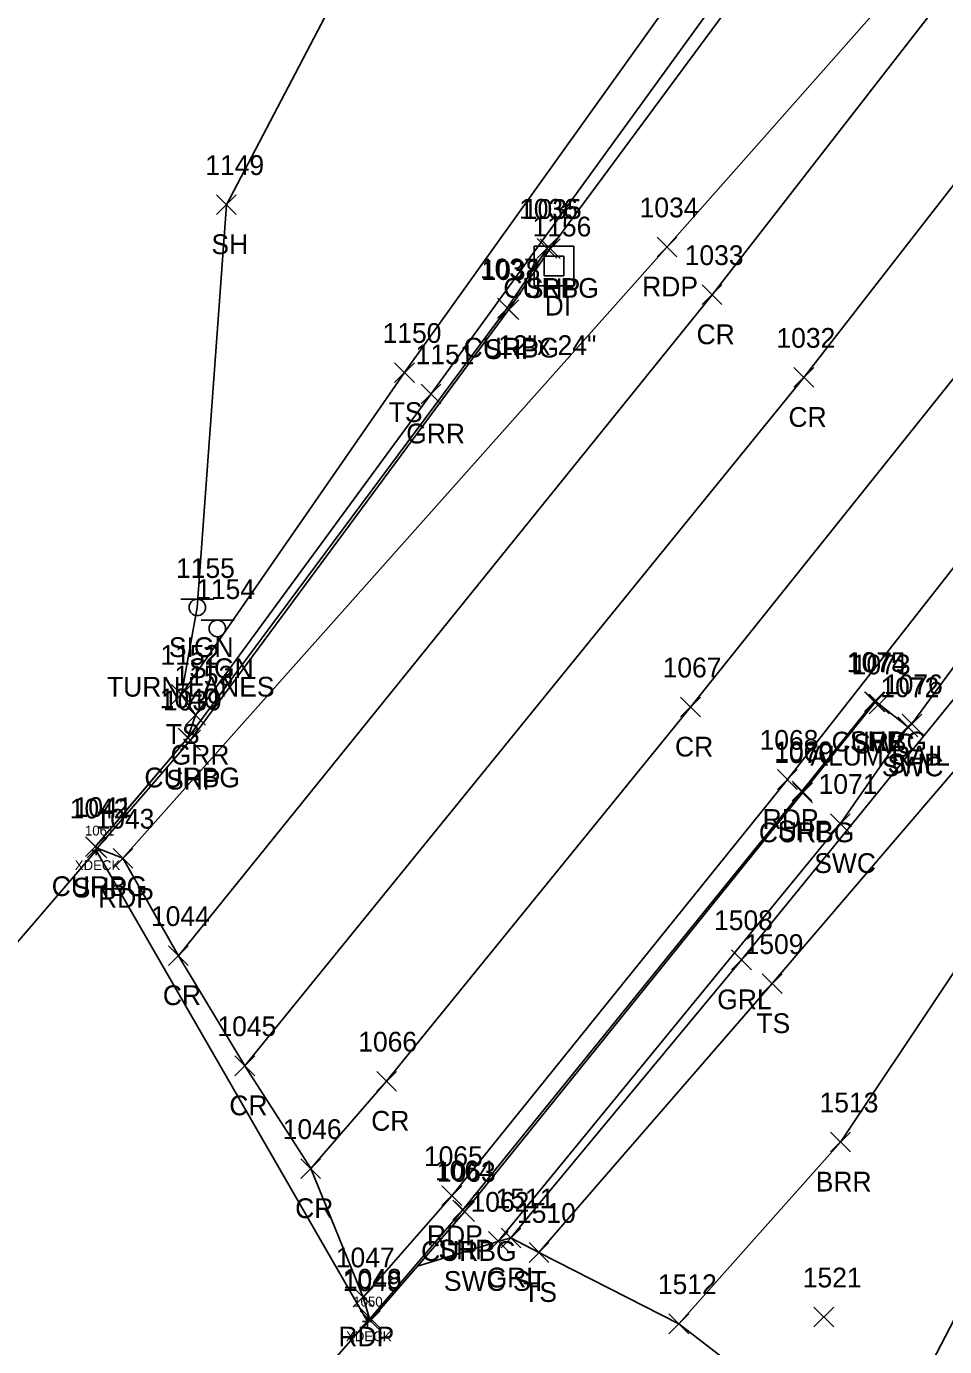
# Model space of a CAD drawing. Extents: x 1769141 to 1770911, y 735471 to 741449.
# Drawn here: x 1769938.6 to 1770031.5, y 736100.8 to 736234.3 of the extents above; entities that cross this region are included whole.
import ezdxf

# ---------------------------------------------------------------- set-up
doc = ezdxf.new("R2010")
doc.units = 0
for name, color, linetype in [('B_A', 7, 'Continuous'), ('B_I', 7, 'Continuous'), ('B_TIC', 7, 'Continuous'), ('BELB', 7, 'Continuous'), ('D_A', 7, 'Continuous'), ('D_C', 7, 'Continuous'), ('D_I', 7, 'Continuous'), ('DS', 7, 'Continuous'), ('L_A', 7, 'Continuous'), ('L_I', 7, 'Continuous'), ('L_TIC', 7, 'Continuous'), ('LABL', 7, 'Continuous'), ('LELB', 7, 'Continuous'), ('LSOGP', 7, 'Continuous'), ('P_A', 7, 'Continuous'), ('P_I', 7, 'Continuous'), ('P_TIC', 7, 'Continuous'), ('PET', 7, 'Continuous'), ('PRC', 7, 'Continuous'), ('PSP', 7, 'Continuous'), ('R_A', 7, 'Continuous'), ('R_C', 7, 'Continuous'), ('R_I', 7, 'Continuous'), ('R_TIC', 7, 'Continuous'), ('RC', 7, 'Continuous'), ('RGR', 7, 'Continuous'), ('RSW', 7, 'Continuous'), ('S_A', 7, 'Continuous'), ('S_C', 7, 'Continuous'), ('S_I', 7, 'Continuous'), ('SSGN', 7, 'Continuous'), ('U_I', 7, 'Continuous'), ('UDEFAULT', 7, 'Continuous')]:
    doc.layers.add(name, color=color, linetype=linetype)

msp = doc.modelspace()

# ---------------------------------------------------------------- linework, layer by layer
at = {"layer": 'B_TIC'}
for p, q in [((1769945.68, 736150.99), (1769945.75, 736150.99)), ((1769973.11, 736103.35), (1769973.18, 736103.35))]:
    msp.add_line(p, q, dxfattribs=at)
for points in [[(1769945.67, 736150.49), (1769945.67, 736151.49)], [(1769945.17, 736150.99), (1769946.17, 736150.99)], [(1769972.61, 736103.35), (1769973.61, 736103.35)], [(1769973.11, 736102.85), (1769973.11, 736103.85)]]:
    msp.add_lwpolyline(points, dxfattribs=at)
at = {"layer": 'BELB'}
for points in [[(1769973.11, 736103.35), (1769953.15, 736080.54), (1769926.81, 736052.14), (1769903.53, 736028.22), (1769876.16, 736001.58), (1769853.68, 735980.51), (1769826.62, 736026.23), (1769858.38, 736056.43), (1769883.49, 736081.93), (1769908.41, 736108.36), (1769927.22, 736129.51), (1769945.67, 736150.99)], [(1769945.67, 736150.99), (1769973.11, 736103.35)]]:
    msp.add_lwpolyline(points, dxfattribs=at)
at = {"layer": 'DS'}
for p, q in [((1769989.98, 736212.08), (1769993.98, 736212.08)), ((1769989.98, 736208.08), (1769989.98, 736212.08)), ((1769993.98, 736212.08), (1769993.98, 736208.08)), ((1769990.98, 736209.08), (1769990.98, 736211.08)), ((1769990.98, 736211.08), (1769992.98, 736211.08)), ((1769991.99, 736210.08), (1769991.99, 736210.08)), ((1769991.99, 736210.08), (1769991.99, 736210.08)), ((1769992.98, 736211.08), (1769992.98, 736209.08)), ((1769992.98, 736209.08), (1769990.98, 736209.08)), ((1769993.98, 736208.08), (1769989.98, 736208.08))]:
    msp.add_line(p, q, dxfattribs=at)
at = {"layer": 'L_TIC'}
for points in [[(1769957.85, 736215.29), (1769959.85, 736217.29)], [(1769959.85, 736215.29), (1769957.85, 736217.29)], [(1769975.86, 736198.31), (1769977.86, 736200.31)], [(1769977.86, 736198.31), (1769975.86, 736200.31)], [(1769953.32, 736165.76), (1769955.32, 736167.76)], [(1769955.32, 736165.76), (1769953.32, 736167.76)], [(1770013.04, 736136.51), (1770015.04, 736138.51)], [(1770015.04, 736136.51), (1770013.04, 736138.51)], [(1770019.96, 736120.49), (1770021.96, 736122.49)], [(1770021.96, 736120.49), (1770019.96, 736122.49)], [(1769989.46, 736109.32), (1769991.46, 736111.32)], [(1769991.46, 736109.32), (1769989.46, 736111.32)], [(1770003.61, 736102.11), (1770005.61, 736104.11)], [(1770005.61, 736102.11), (1770003.61, 736104.11)]]:
    msp.add_lwpolyline(points, dxfattribs=at)
at = {"layer": 'LABL'}
msp.add_lwpolyline([(1770004.61, 736103.11), (1770020.96, 736121.49), (1770042.05, 736153.11), (1770055.67, 736151.01), (1770071.33, 736132.79), (1770062.36, 736114.95), (1770034.92, 736078.62)], dxfattribs=at)
at = {"layer": 'LELB'}
for points in [[(1770026.16, 736266.62), (1770008.28, 736243.26), (1769976.86, 736199.31), (1769954.32, 736166.76)], [(1770058.71, 736156.91), (1770035.33, 736162.36), (1770014.04, 736137.51), (1769990.46, 736110.32)], [(1770024.31, 736087.89), (1770047.46, 736132.45)]]:
    msp.add_lwpolyline(points, dxfattribs=at)
at = {"layer": 'LSOGP'}
msp.add_lwpolyline([(1770026.62, 736348.91), (1769993.16, 736315.04), (1769992.74, 736292.02), (1769979.1, 736254.91), (1769958.85, 736216.29), (1769955.89, 736175.54), (1769954.32, 736166.76), (1769955.73, 736164.66), (1769954.97, 736162.36), (1769950.29, 736156.87), (1769945.61, 736151.37), (1769945.78, 736151.22), (1769948.39, 736150.19), (1769954, 736140.34), (1769960.72, 736129.2), (1769967.38, 736118.8), (1769972.69, 736105.82), (1769973.39, 736103.42), (1769978.18, 736108.95), (1769986.35, 736111.44), (1769987.63, 736111.79), (1769990.46, 736110.32), (1770004.61, 736103.11), (1770024.31, 736087.89)], dxfattribs=at)
at = {"layer": 'P_TIC'}
for points in [[(1769990.6, 736210.85), (1769992.6, 736212.85)], [(1769992.6, 736210.85), (1769990.6, 736212.85)], [(1770002.41, 736211.01), (1770004.41, 736213.01)], [(1770004.41, 736211.01), (1770002.41, 736213.01)], [(1770006.97, 736206.18), (1770008.97, 736208.18)], [(1770008.97, 736206.18), (1770006.97, 736208.18)], [(1769986.43, 736204.68), (1769988.43, 736206.68)], [(1769988.43, 736204.68), (1769986.43, 736206.68)], [(1770016.25, 736197.82), (1770018.25, 736199.82)], [(1770018.25, 736197.82), (1770016.25, 736199.82)], [(1770004.79, 736164.48), (1770006.79, 736166.48)], [(1770006.79, 736164.48), (1770004.79, 736166.48)], [(1770023.37, 736165.03), (1770025.37, 736167.03)], [(1770025.37, 736165.03), (1770023.37, 736167.03)], [(1770027.18, 736162.78), (1770029.18, 736164.78)], [(1770029.18, 736162.78), (1770027.18, 736164.78)], [(1769954.22, 736161.14), (1769956.22, 736163.14)], [(1769956.22, 736161.14), (1769954.22, 736163.14)], [(1770014.59, 736157.16), (1770016.59, 736159.16)], [(1770016.59, 736157.16), (1770014.59, 736159.16)], [(1770016.07, 736156), (1770018.07, 736158)], [(1770018.07, 736156), (1770016.07, 736158)], [(1769944.78, 736150.22), (1769946.78, 736152.22)], [(1769946.78, 736150.22), (1769944.78, 736152.22)], [(1769947.39, 736149.19), (1769949.39, 736151.19)], [(1769949.39, 736149.19), (1769947.39, 736151.19)], [(1769953, 736139.34), (1769955, 736141.34)], [(1769955, 736139.34), (1769953, 736141.34)], [(1769959.72, 736128.2), (1769961.72, 736130.2)], [(1769961.72, 736128.2), (1769959.72, 736130.2)], [(1769974.06, 736126.64), (1769976.06, 736128.64)], [(1769976.06, 736126.64), (1769974.06, 736128.64)], [(1769966.38, 736117.8), (1769968.38, 736119.8)], [(1769968.38, 736117.8), (1769966.38, 736119.8)], [(1769980.65, 736115.06), (1769982.65, 736117.06)], [(1769982.65, 736115.06), (1769980.65, 736117.06)], [(1769981.76, 736113.62), (1769983.76, 736115.62)], [(1769983.76, 736113.62), (1769981.76, 736115.62)], [(1769971.69, 736104.82), (1769973.69, 736106.82)], [(1769973.69, 736104.82), (1769971.69, 736106.82)], [(1769972.4, 736102.66), (1769974.4, 736104.66)], [(1769974.4, 736102.66), (1769972.4, 736104.66)]]:
    msp.add_lwpolyline(points, dxfattribs=at)
at = {"layer": 'PET'}
for points in [[(1770265.45, 736548.14), (1770233.81, 736505.1), (1770214.78, 736479.73), (1770181.86, 736435.71), (1770164.43, 736411.34), (1770129.07, 736364.56), (1770098.56, 736324.28), (1770069.2, 736286.3), (1770037.06, 736250.08), (1770003.41, 736212.01), (1769948.39, 736150.19)], [(1769972.69, 736105.82), (1769981.65, 736116.06), (1770015.59, 736158.16), (1770044.18, 736194.64), (1770075.98, 736235.7), (1770109.3, 736278.71), (1770142.01, 736321.28), (1770171.6, 736359.99), (1770203.15, 736402.53), (1770240.54, 736453.02), (1770268.15, 736490.76)]]:
    msp.add_lwpolyline(points, dxfattribs=at)
at = {"layer": 'PRC'}
for points in [[(1770266.16, 736527.74), (1770243.07, 736496.22), (1770223.09, 736468.79), (1770191.97, 736426.73), (1770173.04, 736401.4), (1770140.02, 736357.14), (1770108.13, 736316.43), (1770078.65, 736278.29), (1770049.87, 736240.81), (1770017.25, 736198.82), (1769960.72, 736129.2)], [(1769967.38, 736118.8), (1769975.06, 736127.64), (1770005.79, 736165.48), (1770035.06, 736202.05), (1770066.46, 736242.82), (1770100.21, 736286.53), (1770131.78, 736327.46), (1770163.02, 736368.56), (1770194.81, 736411.18), (1770230.34, 736461.15), (1770266.83, 736510.39)], [(1770069.2, 736286.3), (1770039.64, 736247.92), (1770007.97, 736207.18), (1769954, 736140.34)]]:
    msp.add_lwpolyline(points, dxfattribs=at)
at = {"layer": 'PSP'}
for points in [[(1770265.25, 736557.45), (1770228.46, 736508.54), (1770208.35, 736485.48), (1770194.45, 736474.21), (1770176.16, 736452.02), (1770152.52, 736422.5), (1770115.48, 736375.72), (1770084.24, 736336.46), (1770078.62, 736331.57), (1770061.85, 736309.43), (1770045.63, 736285.18), (1770026.01, 736258.46), (1769991.6, 736211.85), (1769987.43, 736205.68), (1769955.22, 736162.14), (1769945.78, 736151.22)], [(1770028.18, 736163.78), (1770048.39, 736191.26), (1770079.94, 736232.12), (1770113.09, 736275.08), (1770146.06, 736318.5), (1770175.37, 736357.25), (1770206.31, 736399.08), (1770222, 736420.57), (1770224.87, 736421.1), (1770240.79, 736444.92), (1770242.38, 736450.05), (1770268.59, 736486.45)], [(1769973.4, 736103.66), (1769982.76, 736114.62), (1770017.07, 736157), (1770024.37, 736166.03)]]:
    msp.add_lwpolyline(points, dxfattribs=at)
at = {"layer": 'R_TIC'}
for points in [[(1769990.28, 736210.87), (1769992.28, 736212.87)], [(1769992.28, 736210.87), (1769990.28, 736212.87)], [(1769986.26, 736204.83), (1769988.26, 736206.83)], [(1769988.26, 736204.83), (1769986.26, 736206.83)], [(1769978.55, 736196.15), (1769980.55, 736198.15)], [(1769980.55, 736196.15), (1769978.55, 736198.15)], [(1770023.47, 736164.99), (1770025.47, 736166.99)], [(1770025.47, 736164.99), (1770023.47, 736166.99)], [(1770023.86, 736164.79), (1770025.86, 736166.79)], [(1770025.86, 736164.79), (1770023.86, 736166.79)], [(1769954.73, 736163.66), (1769956.73, 736165.66)], [(1769956.73, 736163.66), (1769954.73, 736165.66)], [(1770026.76, 736162.48), (1770028.76, 736164.48)], [(1770028.76, 736162.48), (1770026.76, 736164.48)], [(1769953.97, 736161.36), (1769955.97, 736163.36)], [(1769955.97, 736161.36), (1769953.97, 736163.36)], [(1770016.12, 736155.81), (1770018.12, 736157.81)], [(1770018.12, 736155.81), (1770016.12, 736157.81)], [(1770019.94, 736152.7), (1770021.94, 736154.7)], [(1770021.94, 736152.7), (1770019.94, 736154.7)], [(1769944.61, 736150.37), (1769946.61, 736152.37)], [(1769946.61, 736150.37), (1769944.61, 736152.37)], [(1770009.94, 736138.92), (1770011.94, 736140.92)], [(1770011.94, 736138.92), (1770009.94, 736140.92)], [(1769981.96, 736113.47), (1769983.96, 736115.47)], [(1769983.96, 736113.47), (1769981.96, 736115.47)], [(1769985.35, 736110.44), (1769987.35, 736112.44)], [(1769987.35, 736110.44), (1769985.35, 736112.44)], [(1769986.63, 736110.79), (1769988.63, 736112.79)], [(1769988.63, 736110.79), (1769986.63, 736112.79)], [(1769972.39, 736102.42), (1769974.39, 736104.42)], [(1769974.39, 736102.42), (1769972.39, 736104.42)]]:
    msp.add_lwpolyline(points, dxfattribs=at)
at = {"layer": 'RC'}
for points in [[(1769991.28, 736211.87), (1769987.26, 736205.83), (1769954.97, 736162.36), (1769945.61, 736151.37)], [(1769973.39, 736103.42), (1769982.96, 736114.47), (1770017.12, 736156.81), (1770024.47, 736165.99)]]:
    msp.add_lwpolyline(points, dxfattribs=at)
at = {"layer": 'RGR'}
for points in [[(1770078.76, 736338.61), (1770062.72, 736313.07), (1770041.81, 736281.91), (1770011.35, 736241.01), (1769979.55, 736197.15), (1769955.73, 736164.66)], [(1770034.27, 736168.57), (1770010.94, 736139.92), (1769987.63, 736111.79)]]:
    msp.add_lwpolyline(points, dxfattribs=at)
at = {"layer": 'RSW'}
msp.add_lwpolyline([(1769986.35, 736111.44), (1770020.94, 736153.7), (1770027.76, 736163.48), (1770024.86, 736165.79)], dxfattribs=at)
at = {"layer": 'SSGN'}
for p, q in [((1769954.26, 736176.39), (1769957.59, 736176.39)), ((1769955.91, 736175.56), (1769955.91, 736175.56)), ((1769956.3, 736174.27), (1769959.63, 736174.27)), ((1769957.94, 736173.43), (1769957.94, 736173.43))]:
    msp.add_line(p, q, dxfattribs=at)
for centre in [(1769955.91, 736175.56), (1769957.94, 736173.43)]:
    msp.add_circle(centre, 0.833, dxfattribs=at)
at = {"layer": 'UDEFAULT'}
for points in [[(1770018.27, 736102.79), (1770020.27, 736104.79)], [(1770020.27, 736102.79), (1770018.27, 736104.79)]]:
    msp.add_lwpolyline(points, dxfattribs=at)

# ---------------------------------------------------------------- texts
at = {"layer": 'B_A'}
for p in [(1769943.52, 736148.99), (1769970.95, 736101.35)]:
    msp.add_text('XDECK', height=1, dxfattribs=at).set_placement(p)
at = {"layer": 'B_I'}
for s, p in [('1061', (1769944.55, 736152.49)), ('1050', (1769971.68, 736104.85))]:
    msp.add_text(s, height=1, dxfattribs=at).set_placement(p)
at = {"layer": 'D_A'}
msp.add_text('DI', height=2, dxfattribs=at).set_placement((1769991.04, 736205.08))
at = {"layer": 'D_C'}
msp.add_text('12"x 24"', height=2, dxfattribs=at).set_placement((1769986.34, 736201.08))
at = {"layer": 'D_I'}
msp.add_text('1156', height=2, dxfattribs=at).set_placement((1769989.81, 736213.08))
at = {"layer": 'L_A'}
for s, p in [('SH', (1769957.34, 736211.29)), ('TS', (1769975.27, 736194.31)), ('TS', (1769952.73, 736161.76)), ('TS', (1770012.45, 736132.51)), ('BRR', (1770018.45, 736116.49)), ('TS', (1769988.87, 736105.32))]:
    msp.add_text(s, height=2, dxfattribs=at).set_placement(p)
at = {"layer": 'L_I'}
for s, p in [('1149', (1769956.72, 736219.29)), ('1150', (1769974.65, 736202.31)), ('1152', (1769952.19, 736169.76)), ('1509', (1770011.26, 736140.51)), ('1513', (1770018.84, 736124.49)), ('1510', (1769988.24, 736113.32)), ('1512', (1770002.49, 736106.11))]:
    msp.add_text(s, height=2, dxfattribs=at).set_placement(p)
at = {"layer": 'P_A'}
for s, p in [('SHP', (1769989.14, 736206.85)), ('RDP', (1770000.9, 736207.01)), ('CR', (1770006.4, 736202.18)), ('SHP', (1769984.96, 736200.68)), ('CR', (1770015.69, 736193.82)), ('CR', (1770004.22, 736160.48)), ('SHP', (1770021.9, 736161.03)), ('SHP', (1770025.71, 736158.78)), ('SHP', (1769952.76, 736157.14)), ('RDP', (1770013.08, 736153.16)), ('SHP', (1770014.61, 736152)), ('SHP', (1769943.32, 736146.22)), ('RDP', (1769945.88, 736145.19)), ('CR', (1769952.43, 736135.34)), ('CR', (1769959.15, 736124.2)), ('CR', (1769973.5, 736122.64)), ('CR', (1769965.81, 736113.8)), ('RDP', (1769979.14, 736111.06)), ('SHP', (1769980.29, 736109.62)), ('RDP', (1769970.18, 736100.82))]:
    msp.add_text(s, height=2, dxfattribs=at).set_placement(p)
at = {"layer": 'P_I'}
for s, p in [('1035', (1769988.83, 736214.85)), ('1034', (1770000.64, 736215.01)), ('1033', (1770005.2, 736210.18)), ('1038', (1769984.65, 736208.68)), ('1032', (1770014.48, 736201.82)), ('1067', (1770002.97, 736168.48)), ('1075', (1770021.59, 736169.03)), ('1076', (1770025.35, 736166.78)), ('1039', (1769952.44, 736165.14)), ('1068', (1770012.77, 736161.16)), ('1069', (1770014.25, 736160)), ('1042', (1769943.01, 736154.22)), ('1043', (1769945.62, 736153.19)), ('1044', (1769951.23, 736143.34)), ('1045', (1769957.95, 736132.2)), ('1066', (1769972.19, 736130.64)), ('1046', (1769964.55, 736121.8)), ('1065', (1769978.83, 736119.06)), ('1064', (1769979.94, 736117.62)), ('1047', (1769969.92, 736108.82)), ('1048', (1769970.63, 736106.66))]:
    msp.add_text(s, height=2, dxfattribs=at).set_placement(p)
at = {"layer": 'R_A'}
for s, p in [('CURBG', (1769986.86, 736206.87)), ('CURBG', (1769982.84, 736200.83)), ('GRR', (1769977.04, 736192.15)), ('CURBG', (1770020.05, 736160.99)), ('SWC', (1770022.23, 736160.79)), ('GRR', (1769953.22, 736159.66)), ('SWC', (1770025.13, 736158.48)), ('CURBG', (1769950.56, 736157.36)), ('CURBG', (1770012.7, 736151.81)), ('SWC', (1770018.3, 736148.7)), ('CURBG', (1769941.19, 736146.37)), ('GRL', (1770008.49, 736134.92)), ('CURBG', (1769978.54, 736109.47)), ('SWC ST', (1769980.85, 736106.44)), ('GRL', (1769985.17, 736106.79))]:
    msp.add_text(s, height=2, dxfattribs=at).set_placement(p)
at = {"layer": 'R_C'}
msp.add_text('ALUM RAIL AND POST', height=2, dxfattribs=at).set_placement((1770017.91, 736159.57))
at = {"layer": 'R_I'}
for s, p in [('1036', (1769988.45, 736214.87)), ('1037', (1769984.49, 736208.83)), ('1151', (1769977.99, 736200.15)), ('1074', (1770021.7, 736168.99)), ('1073', (1770022.09, 736168.79)), ('1153', (1769953.6, 736167.66)), ('1072', (1770024.99, 736166.48)), ('1040', (1769952.11, 736165.36)), ('1070', (1770014.26, 736159.81)), ('1071', (1770018.74, 736156.7)), ('1041', (1769943.4, 736154.37)), ('1508', (1770008.17, 736142.92)), ('1063', (1769980.14, 736117.47)), ('1062', (1769983.54, 736114.44)), ('1511', (1769986.07, 736114.79)), ('1049', (1769970.61, 736106.42))]:
    msp.add_text(s, height=2, dxfattribs=at).set_placement(p)
at = {"layer": 'S_A'}
for p in [(1769953.04, 736170.54), (1769955.08, 736168.41)]:
    msp.add_text('SIGN', height=2, dxfattribs=at).set_placement(p)
at = {"layer": 'S_C'}
msp.add_text('TURN LANES', height=2, dxfattribs=at).set_placement((1769946.78, 736166.54))
at = {"layer": 'S_I'}
for s, p in [('1155', (1769953.76, 736178.54)), ('1154', (1769955.8, 736176.41))]:
    msp.add_text(s, height=2, dxfattribs=at).set_placement(p)
at = {"layer": 'U_I'}
msp.add_text('1521', height=2, dxfattribs=at).set_placement((1770017.14, 736106.79))

doc.saveas('drawing.dxf')
